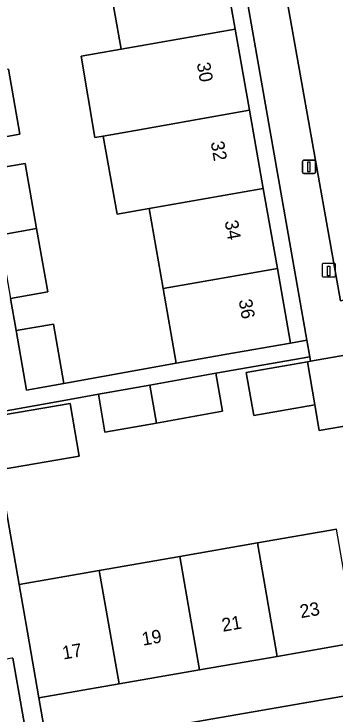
# Model space of a CAD drawing. Extents: x 162879 to 165540, y 384011 to 385181.
# Drawn here: x 164577.2 to 164601.4, y 384437.1 to 384489.6 of the extents above; entities that cross this region are included whole.
import ezdxf

# ---------------------------------------------------------------- set-up
doc = ezdxf.new("R2010")
doc.units = 0
for name, color, linetype in [('IMGEO_Erf', 7, 'Continuous'), ('IMGEO_Laadpaal', 7, 'Continuous'), ('IMGEO_Lichtmast', 7, 'Continuous'), ('IMGEO_Pand', 7, 'Continuous'), ('IMGEO_Pand_nummerreeks', 7, 'Continuous'), ('IMGEO_Parkeervlak_open', 7, 'Continuous'), ('IMGEO_Voetpad_open', 7, 'Continuous')]:
    doc.layers.add(name, color=color, linetype=linetype)

msp = doc.modelspace()

# ---------------------------------------------------------------- linework, layer by layer
at = {"layer": 'IMGEO_Erf'}
for points in [[(164592.755, 384494.369), (164593.805, 384488.431), (164594.882, 384482.338), (164595.917, 384476.485), (164596.979, 384470.477), (164597.968, 384464.883), (164599.19, 384465.098), (164593.054, 384500)], [(164575.265, 384477.863), (164578.058, 384478.358), (164578.919, 384473.478), (164579.759, 384468.714), (164576.966, 384468.22), (164577.391, 384465.812), (164580.184, 384466.306), (164580.972, 384461.84), (164589.401, 384463.364), (164588.419, 384468.962), (164587.364, 384474.972), (164584.955, 384474.546), (164583.929, 384480.4), (164583.288, 384480.286), (164582.262, 384486.388), (164585.268, 384486.921), (164584.226, 384492.86)], [(164576.811, 384485.425), (164577.673, 384480.537), (164574.88, 384480.042)], [(164606.239, 384459.375), (164600.112, 384458.308), (164599.776, 384460.238), (164595.212, 384459.443), (164594.649, 384462.674), (164599.225, 384463.472), (164599.468, 384463.514), (164599.408, 384463.857), (164592.351, 384462.616), (164592.862, 384459.77), (164587.909, 384458.881), (164584.05, 384458.188), (164583.564, 384461.039), (164581.385, 384460.648), (164575.366, 384459.568)], [(164575.409, 384459.318), (164581.437, 384460.346), (164582.126, 384456.392), (164576.286, 384455.395)], [(164576.084, 384455.361), (164577.621, 384446.776), (164583.62, 384447.821), (164589.653, 384448.873), (164595.483, 384449.889), (164601.412, 384450.922)], [(164602.896, 384442.406), (164596.968, 384441.373), (164591.137, 384440.357), (164585.104, 384439.305), (164579.105, 384438.26), (164579.748, 384434.553), (164610.574, 384439.899)]]:
    msp.add_lwpolyline(points, dxfattribs=at)
at = {"layer": 'IMGEO_Laadpaal'}
for p, q in [((164600.331, 384470.76), (164600.331, 384469.919)), ((164600.331, 384470.76), (164600.331, 384469.919)), ((164601.247, 384470.844), (164600.406, 384470.844)), ((164601.247, 384470.844), (164600.406, 384470.844)), ((164601.331, 384469.928), (164601.331, 384470.769)), ((164601.331, 384469.928), (164601.331, 384470.769)), ((164600.415, 384469.844), (164601.256, 384469.844)), ((164600.415, 384469.844), (164601.256, 384469.844))]:
    msp.add_line(p, q, dxfattribs=at)
msp.add_lwpolyline([(164600.746, 384470.657), (164600.906, 384470.657), (164600.906, 384469.924), (164600.746, 384469.924), (164600.746, 384470.657)], dxfattribs=at)
for centre, start, end in [((164600.409, 384470.766), 92.4484, 184.2845), ((164600.409, 384470.766), 92.4484, 184.2845), ((164601.253, 384470.766), 2.4484, 94.2845), ((164601.253, 384470.766), 2.4484, 94.2845), ((164600.409, 384469.922), 182.4484, 274.2845), ((164600.409, 384469.922), 182.4484, 274.2845), ((164601.253, 384469.922), 272.4484, 4.2845), ((164601.253, 384469.922), 272.4484, 4.2845)]:
    msp.add_arc(centre, 0.0779, start, end, dxfattribs=at)
at = {"layer": 'IMGEO_Lichtmast'}
for p, q in [((164598.849, 384477.689), (164598.849, 384478.489)), ((164598.849, 384478.489), (164598.849, 384477.689)), ((164598.949, 384478.589), (164599.739, 384478.589)), ((164599.739, 384478.589), (164598.949, 384478.589)), ((164599.839, 384478.489), (164599.839, 384477.689)), ((164599.839, 384477.689), (164599.839, 384478.489)), ((164599.739, 384477.589), (164598.949, 384477.589)), ((164598.949, 384477.589), (164599.739, 384477.589))]:
    msp.add_line(p, q, dxfattribs=at)
msp.add_lwpolyline([(164599.269, 384478.464), (164599.419, 384478.464), (164599.419, 384477.714), (164599.269, 384477.714), (164599.269, 384478.464)], dxfattribs=at)
for centre, start, end in [((164598.949, 384478.489), 90, 180), ((164598.949, 384478.489), 90, 180), ((164599.739, 384478.489), 0, 90), ((164599.739, 384478.489), 360, 90), ((164598.949, 384477.689), 180, 270), ((164598.949, 384477.689), 180, 270), ((164599.739, 384477.689), 270, 0), ((164599.739, 384477.689), 270, 0)]:
    msp.add_arc(centre, 0.1, start, end, dxfattribs=at)
at = {"layer": 'IMGEO_Pand'}
for points in [[(164585.268, 384486.921), (164593.805, 384488.431), (164592.755, 384494.369), (164584.226, 384492.86)], [(164593.805, 384488.431), (164585.268, 384486.921), (164582.262, 384486.388), (164583.288, 384480.286), (164583.929, 384480.4), (164586.337, 384480.826), (164594.882, 384482.338)], [(164576.811, 384485.425), (164574.018, 384484.931), (164574.88, 384480.042), (164577.673, 384480.537)], [(164594.882, 384482.338), (164586.337, 384480.826), (164583.929, 384480.4), (164584.955, 384474.546), (164587.364, 384474.972), (164595.917, 384476.485)], [(164575.265, 384477.863), (164576.126, 384472.984), (164578.919, 384473.478), (164578.058, 384478.358)], [(164587.364, 384474.972), (164588.419, 384468.962), (164596.979, 384470.477), (164595.917, 384476.485)], [(164578.919, 384473.478), (164576.126, 384472.984), (164576.966, 384468.22), (164579.759, 384468.714)], [(164596.979, 384470.477), (164588.419, 384468.962), (164589.401, 384463.364), (164593.045, 384464.01), (164597.968, 384464.883)], [(164577.391, 384465.812), (164578.179, 384461.347), (164580.972, 384461.84), (164580.184, 384466.306)], [(164599.225, 384463.472), (164599.776, 384460.238), (164600.112, 384458.308), (164606.239, 384459.375), (164605.339, 384464.537), (164599.468, 384463.514)], [(164599.225, 384463.472), (164594.649, 384462.674), (164595.212, 384459.443), (164599.776, 384460.238)], [(164587.413, 384461.73), (164587.909, 384458.881), (164592.862, 384459.77), (164592.351, 384462.616)], [(164587.413, 384461.73), (164583.564, 384461.039), (164584.05, 384458.188), (164587.909, 384458.881)], [(164575.409, 384459.318), (164576.084, 384455.361), (164576.286, 384455.395), (164582.126, 384456.392), (164581.437, 384460.346)], [(164602.896, 384442.406), (164601.412, 384450.922), (164595.483, 384449.889), (164596.968, 384441.373)], [(164591.137, 384440.357), (164596.968, 384441.373), (164595.483, 384449.889), (164589.653, 384448.873)], [(164591.137, 384440.357), (164589.653, 384448.873), (164583.62, 384447.821), (164585.104, 384439.305)], [(164583.62, 384447.821), (164577.621, 384446.776), (164578.247, 384443.186), (164579.105, 384438.26), (164585.104, 384439.305)], [(164577.144, 384441.243), (164577.074, 384441.231), (164574.356, 384440.757), (164575.397, 384434.782), (164578.186, 384435.262)]]:
    msp.add_lwpolyline(points, close=True, dxfattribs=at)
at = {"layer": 'IMGEO_Parkeervlak_open'}
msp.add_lwpolyline([(164599.655, 384500.406), (164597.182, 384500), (164596.074, 384499.818), (164601.697, 384468.046), (164605.544, 384468.736)], dxfattribs=at)
at = {"layer": 'IMGEO_Voetpad_open'}
for points in [[(164597.65, 384508.79), (164591.709, 384507.77), (164593.054, 384500), (164599.19, 384465.098), (164599.408, 384463.857), (164599.468, 384463.514), (164605.339, 384464.537), (164606.25, 384464.698), (164610.574, 384439.899), (164612.478, 384440.216), (164609.437, 384457.902), (164608.969, 384460.622), (164608.764, 384461.813), (164608.279, 384461.732), (164607.66, 384465.374), (164608.133, 384465.453), (164607.889, 384466.874)], [(164605.544, 384468.736), (164601.697, 384468.046), (164596.074, 384499.818), (164597.182, 384500), (164599.655, 384500.406)], [(164575.366, 384459.568), (164581.385, 384460.648), (164583.564, 384461.039), (164587.413, 384461.73), (164592.351, 384462.616), (164599.408, 384463.857), (164599.19, 384465.098), (164597.968, 384464.883), (164593.045, 384464.01), (164589.401, 384463.364), (164580.972, 384461.84), (164578.179, 384461.347), (164577.391, 384465.812), (164576.966, 384468.22)], [(164579.748, 384434.553), (164579.105, 384438.26), (164578.247, 384443.186), (164577.621, 384446.776), (164576.084, 384455.361)], [(164609.127, 384436.552), (164613.205, 384437.256), (164613.12, 384437.748), (164618.134, 384438.613), (164618.219, 384438.121), (164626.939, 384439.576), (164629.749, 384440.035), (164648.279, 384443.251), (164650.825, 384443.693), (164652.735, 384444.076), (164693.672, 384450.987), (164693.546, 384451.713), (164693.326, 384453.139), (164693.233, 384453.872), (164691.429, 384453.78), (164619.477, 384441.38), (164617.461, 384441.044), (164612.478, 384440.216), (164610.574, 384439.899), (164579.748, 384434.553)], [(164577.144, 384441.243), (164578.186, 384435.262)]]:
    msp.add_lwpolyline(points, dxfattribs=at)

# ---------------------------------------------------------------- texts
at = {"layer": 'IMGEO_Pand_nummerreeks'}
for s, rotation, p in [('30', 280.0266, (164590.929, 384485.855)), ('32', 280.0266, (164591.976, 384479.937)), ('34', 280.0284, (164593.023, 384474.011)), ('36', 280.0284, (164594.071, 384468.088)), ('23', 9.8852, (164598.75, 384444.242)), ('21', 9.8852, (164592.893, 384443.22)), ('19', 9.8852, (164586.902, 384442.176)), ('17', 9.8852, (164580.933, 384441.136))]:
    msp.add_text(s, height=1, rotation=rotation, dxfattribs=at).set_placement(p)

doc.saveas('drawing.dxf')
